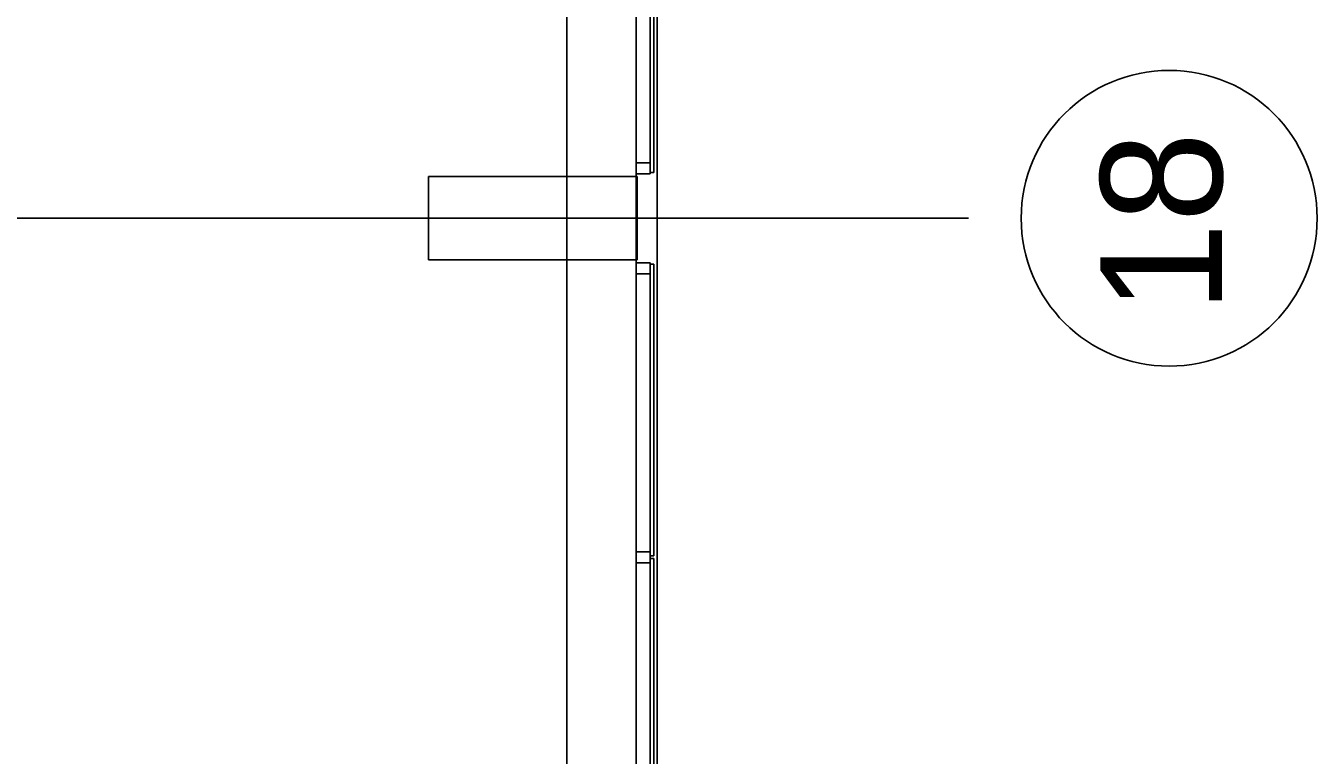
# Model space of a CAD drawing. Extents: x -264205 to -263659, y -1242401 to -1241986.
# Drawn here: x -263799.43 to -263790.15, y -1242199.75 to -1242194.5 of the extents above; entities that cross this region are included whole.
import ezdxf

# ---------------------------------------------------------------- set-up
doc = ezdxf.new("R2010")
doc.units = 0
for name, color, linetype in [('HESCON_OSI_STAVBY_KFA', 7, 'Continuous'), ('PROJEKT_OBRUBNIKY_KOMUNIKACIE', 7, 'Continuous'), ('SITUACIA_DSP_2D', 7, 'Continuous')]:
    doc.layers.add(name, color=color, linetype=linetype)

msp = doc.modelspace()

# ---------------------------------------------------------------- linework, layer by layer
at = {"layer": 'HESCON_OSI_STAVBY_KFA'}
for p, q in [((-263795.5428, -1242083.2372), (-263795.5428, -1242246.7072)), ((-263792.6528, -1242195.8822), (-263857.9132, -1242195.8822)), ((-263792.6528, -1242195.8822), (-263792.6528, -1242195.8822))]:
    msp.add_line(p, q, dxfattribs=at)
msp.add_circle((-263791.2101, -1242195.8825), 1.0643, dxfattribs=at)
at = {"layer": 'PROJEKT_OBRUBNIKY_KOMUNIKACIE'}
msp.add_lwpolyline([(-263794.8928, -1242227.3822), (-263808.9678, -1242241.4572), (-263894.9678, -1242241.4572), (-263909.0427, -1242227.3822), (-263909.0427, -1242196.3327), (-263914.1428, -1242196.3327), (-263914.1428, -1242132.4327), (-263909.0427, -1242132.4327), (-263909.0427, -1242101.3822), (-263894.9678, -1242087.3072), (-263808.9678, -1242087.3072), (-263794.8928, -1242101.3822), (-263794.8928, -1242227.3822)], dxfattribs=at)
at = {"layer": 'SITUACIA_DSP_2D'}
for p, q in [((-263794.8928, -1242101.3822), (-263794.8928, -1242227.3822)), ((-263795.0428, -1242101.7691), (-263795.0428, -1242226.9954)), ((-263794.9427, -1242195.5523), (-263794.9427, -1242193.4523)), ((-263794.9177, -1242193.4523), (-263794.9177, -1242195.5523)), ((-263794.9427, -1242195.4823), (-263795.0427, -1242195.4823)), ((-263795.0427, -1242195.4823), (-263795.0427, -1242195.5623)), ((-263794.9427, -1242195.5223), (-263794.9427, -1242195.4823)), ((-263795.0378, -1242195.5823), (-263796.5378, -1242195.5823)), ((-263796.5378, -1242195.5823), (-263796.5378, -1242196.1823)), ((-263795.0427, -1242195.5623), (-263794.9427, -1242195.5623)), ((-263795.0378, -1242196.1823), (-263795.0378, -1242195.5823)), ((-263794.9427, -1242195.5623), (-263794.9427, -1242195.5223)), ((-263794.9177, -1242195.5523), (-263794.9427, -1242195.5523)), ((-263796.5378, -1242196.1823), (-263795.0378, -1242196.1823)), ((-263795.0427, -1242196.2823), (-263795.0427, -1242196.2023)), ((-263795.0427, -1242196.2023), (-263794.9427, -1242196.2023)), ((-263794.9427, -1242196.2023), (-263794.9427, -1242196.2423)), ((-263794.9177, -1242196.2123), (-263794.9427, -1242196.2123)), ((-263794.9427, -1242196.2123), (-263794.9427, -1242198.3123)), ((-263794.9177, -1242198.3123), (-263794.9177, -1242196.2123)), ((-263794.9427, -1242196.2823), (-263795.0427, -1242196.2823)), ((-263794.9427, -1242196.2423), (-263794.9427, -1242196.2823)), ((-263795.0427, -1242198.3623), (-263795.0427, -1242198.2823)), ((-263795.0427, -1242198.2823), (-263794.9427, -1242198.2823)), ((-263794.9427, -1242198.3623), (-263795.0427, -1242198.3623)), ((-263794.9427, -1242198.2823), (-263794.9427, -1242198.3223)), ((-263794.9427, -1242198.3123), (-263794.9177, -1242198.3123)), ((-263794.9427, -1242198.3223), (-263794.9427, -1242198.3623)), ((-263794.9427, -1242200.4323), (-263794.9427, -1242198.3323)), ((-263794.9427, -1242198.3323), (-263794.9177, -1242198.3323)), ((-263794.9177, -1242198.3323), (-263794.9177, -1242200.4323))]:
    msp.add_line(p, q, dxfattribs=at)

# ---------------------------------------------------------------- texts
at = {"layer": 'HESCON_OSI_STAVBY_KFA'}
msp.add_text('18', height=0.875, rotation=90, dxfattribs=at).set_placement((-263790.8295, -1242196.5623))

doc.saveas('drawing.dxf')
